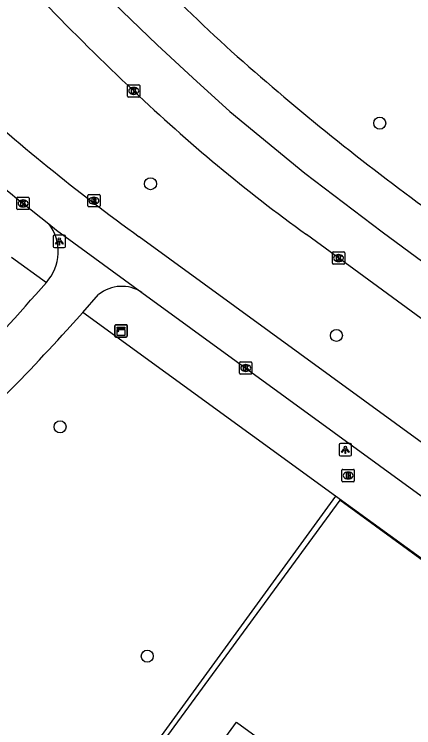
# Model space of a CAD drawing. Extents: x 159040 to 160094, y 381214 to 382518.
# Drawn here: x 159721 to 159753.4, y 382381.1 to 382439 of the extents above; entities that cross this region are included whole.
import ezdxf

# ---------------------------------------------------------------- set-up
doc = ezdxf.new("R2010")
doc.units = 0
for name, color, linetype in [('IMGEO_Boom', 7, 'Continuous'), ('IMGEO_Brandkraan', 7, 'Continuous'), ('IMGEO_Fietspad_gesloten', 7, 'Continuous'), ('IMGEO_Groenvoorziening', 7, 'Continuous'), ('IMGEO_Hek', 7, 'Continuous'), ('IMGEO_Kast', 7, 'Continuous'), ('IMGEO_Kolk', 7, 'Continuous'), ('IMGEO_Lichtpunt', 7, 'Continuous'), ('IMGEO_Pand', 7, 'Continuous'), ('IMGEO_Rijbaan_regionaal_gesloten', 7, 'Continuous'), ('IMGEO_Rioolput', 7, 'Continuous'), ('IMGEO_Voetpad_open', 7, 'Continuous')]:
    doc.layers.add(name, color=color, linetype=linetype)

msp = doc.modelspace()

# ---------------------------------------------------------------- linework, layer by layer
at = {"layer": 'IMGEO_Boom'}
for centre in [(159750.673, 382430.178), (159732.073, 382425.256), (159747.157, 382412.938), (159724.732, 382405.516), (159731.811, 382386.891)]:
    msp.add_circle(centre, 0.489, dxfattribs=at)
at = {"layer": 'IMGEO_Brandkraan'}
for p, q in [((159747.613, 382401.133), (159747.613, 382401.985)), ((159747.688, 382402.059), (159748.54, 382402.059)), ((159748.101, 382401.839), (159748.126, 382401.839)), ((159748.614, 382401.985), (159748.614, 382401.133)), ((159748.124, 382401.279), (159748.099, 382401.279)), ((159748.54, 382401.059), (159747.688, 382401.059))]:
    msp.add_line(p, q, dxfattribs=at)
for points in [[(159747.613, 382401.133), (159747.613, 382401.985)], [(159747.688, 382402.059), (159748.54, 382402.059)], [(159747.961, 382401.759), (159747.961, 382401.359), (159748.174, 382401.359)], [(159748.192, 382401.759), (159747.961, 382401.759)], [(159748.14, 382401.678), (159748.086, 382401.678), (159748.086, 382401.602)], [(159748.614, 382401.985), (159748.614, 382401.133)], [(159748.086, 382401.602), (159748.139, 382401.602)], [(159748.148, 382401.526), (159748.086, 382401.526), (159748.086, 382401.445)], [(159748.086, 382401.445), (159748.148, 382401.445)], [(159748.54, 382401.059), (159747.688, 382401.059)]]:
    msp.add_lwpolyline(points, dxfattribs=at)
for centre, radius, start, end in [((159747.69, 382401.983), 0.0765, 91.55205, 178.44795), ((159747.69, 382401.983), 0.0765, 91.55205, 178.44795), ((159748.141, 382401.64), 0.0379, 267.82845, 90.93552), ((159748.196, 382401.614), 0.145, 59.4692, 91.53667), ((159748.221, 382401.661), 0.0922, 285.51372, 58.15012), ((159748.538, 382401.983), 0.0765, 1.55205, 88.44795), ((159748.538, 382401.983), 0.0765, 1.55205, 88.44795), ((159747.69, 382401.135), 0.0765, 181.55205, 268.44795), ((159747.69, 382401.135), 0.0765, 181.55205, 268.44795), ((159748.149, 382401.485), 0.0404, 269.87594, 90.50774), ((159748.18, 382401.61), 0.251, 268.66757, 293.53466), ((159748.226, 382401.469), 0.105, 301.31148, 78.98903), ((159748.538, 382401.135), 0.0765, 271.55205, 358.44795), ((159748.538, 382401.135), 0.0765, 271.55205, 358.44795)]:
    msp.add_arc(centre, radius, start, end, dxfattribs=at)
for centre, major_axis, ratio, start_param, end_param in [((159748.1, 382401.559), (-0.387, 0.002), 0.722429, 4.712389, 7.853982), ((159748.125, 382401.559), (-0.39, 0.002), 0.717154, 1.570796, 4.712389)]:
    msp.add_ellipse(centre, major_axis=major_axis, ratio=ratio, start_param=start_param, end_param=end_param, dxfattribs=at)
at = {"layer": 'IMGEO_Fietspad_gesloten'}
for points in [[(159721.733, 382423.656), (159723.82, 382421.999)], [(159723.82, 382421.999), (159724.452, 382421.497), (159731.37, 382416.435)], [(159806.91, 382365.755), (159731.166, 382420.942)], [(159726.57, 382414.81), (159727.864, 382416.261)], [(159731.37, 382416.435), (159804.851, 382362.916)], [(159725.274, 382413.372), (159726.57, 382414.81)]]:
    msp.add_lwpolyline(points, dxfattribs=at)
for centre, radius, start, end in [((159799.912, 382521.737), 125.427, 221.84455, 231.44184), ((159829.292, 382556.62), 167.443, 227.71813, 234.12445), ((159720.932, 382419.763), 3.652, 357.27722, 37.74204), ((159720.68, 382419.81), 3.906, 318.88459, 356.76566), ((159498.127, 382614.478), 299.584, 316.85308, 318.82462), ((159729.736, 382413.953), 2.972, 56.64064, 129.04178), ((159619.351, 382508.331), 142.256, 311.06606, 318.12427)]:
    msp.add_arc(centre, radius, start, end, dxfattribs=at)
at = {"layer": 'IMGEO_Groenvoorziening'}
msp.add_lwpolyline([(159747.073, 382399.873), (159699.247, 382334.119)], dxfattribs=at)
at = {"layer": 'IMGEO_Hek'}
msp.add_lwpolyline([(159836.205, 382334.797), (159747.432, 382399.561), (159699.527, 382334.134), (159745.322, 382300.284)], dxfattribs=at)
at = {"layer": 'IMGEO_Kast'}
for p, q in [((159729.181, 382412.882), (159729.181, 382413.723)), ((159729.181, 382413.723), (159729.181, 382412.882)), ((159729.256, 382413.807), (159730.097, 382413.807)), ((159730.097, 382413.807), (159729.256, 382413.807)), ((159730.181, 382413.732), (159730.181, 382412.891)), ((159730.181, 382412.891), (159730.181, 382413.732)), ((159730.106, 382412.807), (159729.265, 382412.807)), ((159729.265, 382412.807), (159730.106, 382412.807))]:
    msp.add_line(p, q, dxfattribs=at)
for points in [[(159729.376, 382413.597), (159729.976, 382413.597), (159729.976, 382413.512), (159729.376, 382413.512), (159729.376, 382413.597)], [(159729.376, 382413.422), (159729.976, 382413.422), (159729.976, 382412.933), (159729.376, 382412.933), (159729.376, 382413.422)]]:
    msp.add_lwpolyline(points, dxfattribs=at)
msp.add_circle((159729.46, 382413.271), 0.0377, dxfattribs=at)
for centre, start, end in [((159729.259, 382413.729), 92.4484, 184.28452), ((159729.259, 382413.729), 92.4484, 184.28452), ((159730.103, 382413.729), 2.4484, 94.28452), ((159730.103, 382413.729), 2.4484, 94.28452), ((159729.259, 382412.885), 182.4484, 274.28452), ((159729.259, 382412.885), 182.4484, 274.28452), ((159730.103, 382412.885), 272.4484, 4.28452), ((159730.103, 382412.885), 272.4484, 4.28452)]:
    msp.add_arc(centre, 0.0779, start, end, dxfattribs=at)
at = {"layer": 'IMGEO_Kolk'}
for p, q in [((159730.211, 382432.37), (159730.211, 382433.222)), ((159730.286, 382433.296), (159731.138, 382433.296)), ((159730.699, 382433.076), (159730.724, 382433.076)), ((159731.212, 382433.222), (159731.212, 382432.37)), ((159730.722, 382432.516), (159730.697, 382432.516)), ((159731.138, 382432.296), (159730.286, 382432.296)), ((159721.232, 382423.23), (159721.232, 382424.082)), ((159721.307, 382424.156), (159722.159, 382424.156)), ((159721.72, 382423.936), (159721.745, 382423.936)), ((159722.233, 382424.082), (159722.233, 382423.23)), ((159722.159, 382423.156), (159721.307, 382423.156)), ((159721.743, 382423.376), (159721.718, 382423.376)), ((159746.833, 382418.794), (159746.833, 382419.646)), ((159746.908, 382419.72), (159747.76, 382419.72)), ((159747.834, 382419.646), (159747.834, 382418.794)), ((159747.321, 382419.5), (159747.346, 382419.5)), ((159747.76, 382418.72), (159746.908, 382418.72)), ((159747.344, 382418.94), (159747.319, 382418.94)), ((159739.303, 382409.866), (159739.303, 382410.718)), ((159739.378, 382410.792), (159740.23, 382410.792)), ((159739.791, 382410.572), (159739.816, 382410.572)), ((159740.304, 382410.718), (159740.304, 382409.866)), ((159740.23, 382409.792), (159739.378, 382409.792)), ((159739.814, 382410.012), (159739.789, 382410.012))]:
    msp.add_line(p, q, dxfattribs=at)
for points in [[(159730.211, 382432.37), (159730.211, 382433.222)], [(159730.286, 382433.296), (159731.138, 382433.296)], [(159730.532, 382432.996), (159730.655, 382432.996), (159730.655, 382432.845), (159730.785, 382432.996), (159730.949, 382432.996), (159730.803, 382432.845), (159730.956, 382432.596), (159730.804, 382432.596), (159730.719, 382432.76), (159730.655, 382432.693), (159730.655, 382432.596), (159730.532, 382432.596), (159730.532, 382432.996)], [(159731.212, 382433.222), (159731.212, 382432.37)], [(159731.138, 382432.296), (159730.286, 382432.296)], [(159721.232, 382423.23), (159721.232, 382424.082)], [(159721.307, 382424.156), (159722.159, 382424.156)], [(159721.553, 382423.856), (159721.676, 382423.856), (159721.676, 382423.705), (159721.806, 382423.856), (159721.97, 382423.856), (159721.824, 382423.705), (159721.977, 382423.456), (159721.825, 382423.456), (159721.74, 382423.62), (159721.676, 382423.553), (159721.676, 382423.456), (159721.553, 382423.456), (159721.553, 382423.856)], [(159722.233, 382424.082), (159722.233, 382423.23)], [(159722.159, 382423.156), (159721.307, 382423.156)], [(159746.833, 382418.794), (159746.833, 382419.646)], [(159746.908, 382419.72), (159747.76, 382419.72)], [(159747.834, 382419.646), (159747.834, 382418.794)], [(159747.154, 382419.42), (159747.277, 382419.42), (159747.277, 382419.269), (159747.407, 382419.42), (159747.571, 382419.42), (159747.425, 382419.269), (159747.578, 382419.02), (159747.426, 382419.02), (159747.341, 382419.184), (159747.277, 382419.117), (159747.277, 382419.02), (159747.154, 382419.02), (159747.154, 382419.42)], [(159747.76, 382418.72), (159746.908, 382418.72)], [(159739.303, 382409.866), (159739.303, 382410.718)], [(159739.378, 382410.792), (159740.23, 382410.792)], [(159739.624, 382410.492), (159739.747, 382410.492), (159739.747, 382410.341), (159739.877, 382410.492), (159740.041, 382410.492), (159739.895, 382410.341), (159740.048, 382410.092), (159739.896, 382410.092), (159739.811, 382410.256), (159739.747, 382410.189), (159739.747, 382410.092), (159739.624, 382410.092), (159739.624, 382410.492)], [(159740.304, 382410.718), (159740.304, 382409.866)], [(159740.23, 382409.792), (159739.378, 382409.792)]]:
    msp.add_lwpolyline(points, dxfattribs=at)
for centre, start, end in [((159730.288, 382433.22), 91.55205, 178.44795), ((159730.288, 382433.22), 91.55205, 178.44795), ((159731.136, 382433.22), 1.55205, 88.44795), ((159731.136, 382433.22), 1.55205, 88.44795), ((159730.288, 382432.372), 181.55205, 268.44795), ((159730.288, 382432.372), 181.55205, 268.44795), ((159731.136, 382432.372), 271.55205, 358.44795), ((159731.136, 382432.372), 271.55205, 358.44795), ((159721.309, 382424.08), 91.55205, 178.44795), ((159721.309, 382424.08), 91.55205, 178.44795), ((159722.157, 382424.08), 1.55205, 88.44795), ((159722.157, 382424.08), 1.55205, 88.44795), ((159721.309, 382423.232), 181.55205, 268.44795), ((159721.309, 382423.232), 181.55205, 268.44795), ((159722.157, 382423.232), 271.55205, 358.44795), ((159722.157, 382423.232), 271.55205, 358.44795), ((159746.91, 382419.644), 91.55205, 178.44795), ((159746.91, 382419.644), 91.55205, 178.44795), ((159747.758, 382419.644), 1.55205, 88.44795), ((159747.758, 382419.644), 1.55205, 88.44795), ((159746.91, 382418.796), 181.55205, 268.44795), ((159746.91, 382418.796), 181.55205, 268.44795), ((159747.758, 382418.796), 271.55205, 358.44795), ((159747.758, 382418.796), 271.55205, 358.44795), ((159739.38, 382410.716), 91.55205, 178.44795), ((159739.38, 382410.716), 91.55205, 178.44795), ((159740.228, 382410.716), 1.55205, 88.44795), ((159740.228, 382410.716), 1.55205, 88.44795), ((159739.38, 382409.868), 181.55205, 268.44795), ((159739.38, 382409.868), 181.55205, 268.44795), ((159740.228, 382409.868), 271.55205, 358.44795), ((159740.228, 382409.868), 271.55205, 358.44795)]:
    msp.add_arc(centre, 0.0765, start, end, dxfattribs=at)
for centre, major_axis, ratio, start_param, end_param in [((159730.698, 382432.796), (-0.387, 0.002), 0.722429, 4.712389, 7.853982), ((159730.723, 382432.796), (-0.39, 0.002), 0.717154, 1.570796, 4.712389), ((159721.719, 382423.656), (-0.387, 0.002), 0.722429, 4.712389, 7.853982), ((159721.744, 382423.656), (-0.39, 0.002), 0.717154, 1.570796, 4.712389), ((159747.32, 382419.22), (-0.387, 0.002), 0.722429, 4.712389, 7.853982), ((159747.345, 382419.22), (-0.39, 0.002), 0.717154, 1.570796, 4.712389), ((159739.79, 382410.292), (-0.387, 0.002), 0.722429, 4.712389, 7.853982), ((159739.815, 382410.292), (-0.39, 0.002), 0.717154, 1.570796, 4.712389)]:
    msp.add_ellipse(centre, major_axis=major_axis, ratio=ratio, start_param=start_param, end_param=end_param, dxfattribs=at)
at = {"layer": 'IMGEO_Lichtpunt'}
for p, q in [((159724.174, 382420.978), (159724.174, 382420.171)), ((159724.174, 382420.978), (159724.174, 382420.171)), ((159725.076, 382421.073), (159724.268, 382421.073)), ((159725.076, 382421.073), (159724.268, 382421.073)), ((159725.17, 382420.171), (159725.17, 382420.978)), ((159725.17, 382420.171), (159725.17, 382420.978)), ((159724.268, 382420.077), (159725.076, 382420.077)), ((159724.268, 382420.077), (159725.076, 382420.077)), ((159747.387, 382404.058), (159747.387, 382403.251)), ((159747.387, 382404.058), (159747.387, 382403.251)), ((159748.289, 382404.153), (159747.481, 382404.153)), ((159748.289, 382404.153), (159747.481, 382404.153)), ((159748.383, 382403.251), (159748.383, 382404.058)), ((159748.383, 382403.251), (159748.383, 382404.058)), ((159747.481, 382403.157), (159748.289, 382403.157)), ((159747.481, 382403.157), (159748.289, 382403.157))]:
    msp.add_line(p, q, dxfattribs=at)
for points in [[(159724.548, 382420.642), (159724.587, 382420.614), (159724.399, 382420.352), (159724.361, 382420.379), (159724.548, 382420.642)], [(159724.65, 382420.594), (159724.697, 382420.594), (159724.697, 382420.272), (159724.65, 382420.272), (159724.65, 382420.594)], [(159724.76, 382420.614), (159724.798, 382420.641), (159724.985, 382420.379), (159724.946, 382420.351), (159724.76, 382420.614)], [(159747.761, 382403.722), (159747.8, 382403.694), (159747.612, 382403.432), (159747.574, 382403.459), (159747.761, 382403.722)], [(159747.863, 382403.674), (159747.91, 382403.674), (159747.91, 382403.352), (159747.863, 382403.352), (159747.863, 382403.674)], [(159747.973, 382403.694), (159748.011, 382403.721), (159748.198, 382403.459), (159748.159, 382403.431), (159747.973, 382403.694)]]:
    msp.add_lwpolyline(points, dxfattribs=at)
for centre in [(159724.673, 382420.776), (159747.886, 382403.856)]:
    msp.add_circle(centre, 0.0994, dxfattribs=at)
for centre, start, end in [((159724.268, 382420.978), 90, 180), ((159724.268, 382420.978), 90, 180), ((159725.076, 382420.978), 0, 90), ((159725.076, 382420.978), 0, 90), ((159724.268, 382420.171), 180, 270), ((159724.268, 382420.171), 180, 270), ((159725.076, 382420.171), 270, 0), ((159725.076, 382420.171), 270, 360), ((159747.481, 382404.058), 90, 180), ((159747.481, 382404.058), 90, 180), ((159748.289, 382404.058), 0, 90), ((159748.289, 382404.058), 0, 90), ((159747.481, 382403.251), 180, 270), ((159747.481, 382403.251), 180, 270), ((159748.289, 382403.251), 270, 0), ((159748.289, 382403.251), 270, 360)]:
    msp.add_arc(centre, 0.0946, start, end, dxfattribs=at)
at = {"layer": 'IMGEO_Pand'}
msp.add_lwpolyline([(159785.205, 382291.264), (159756.441, 382312.198), (159757.143, 382313.162), (159735.653, 382328.808), (159734.933, 382327.823), (159712.1, 382344.486), (159720.334, 382355.812), (159721.082, 382355.277), (159732.445, 382370.894), (159731.709, 382371.439), (159739.063, 382381.527), (159774.11, 382356.003), (159773.397, 382355.011), (159782.725, 382348.221), (159783.444, 382349.209), (159812.17, 382328.274), (159785.205, 382291.264)], dxfattribs=at)
at = {"layer": 'IMGEO_Rijbaan_regionaal_gesloten'}
for points in [[(159699.666, 382476.654), (159702.058, 382472.928), (159704.261, 382469.632), (159706.541, 382466.331), (159708.853, 382463.128), (159711.259, 382459.996), (159713.754, 382456.933), (159716.307, 382453.867), (159718.891, 382450.826), (159721.504, 382447.89), (159724.15, 382444.984), (159726.965, 382442.077), (159729.78, 382439.261), (159732.618, 382436.541), (159735.495, 382433.862), (159738.521, 382431.117), (159744.592, 382426.109), (159750.87, 382421.363), (159754.163, 382418.922), (159760.705, 382414.073), (159767.13, 382409.31), (159773.38, 382404.677), (159783.046, 382397.512), (159792.701, 382390.495)], [(159951.408, 382270.111), (159950.255, 382270.973), (159942.86, 382276.362), (159898.832, 382308.266), (159879.476, 382322.389), (159862.74, 382334.601), (159851.859, 382342.552), (159851.467, 382342.838), (159848.225, 382345.207), (159847.909, 382345.438), (159842.302, 382349.754), (159825.931, 382361.611), (159744.721, 382421.135)]]:
    msp.add_lwpolyline(points, dxfattribs=at)
for centre, radius, start, end in [((159892.122, 382602.893), 226.73, 222.33075, 227.39844), ((159883.101, 382594.229), 221.998, 221.36018, 226.65073), ((159875.527, 382589.252), 205.477, 228.22995, 233.81791), ((159824.242, 382530.913), 135.554, 226.37118, 234.08127)]:
    msp.add_arc(centre, radius, start, end, dxfattribs=at)
at = {"layer": 'IMGEO_Rioolput'}
for p, q in [((159726.979, 382423.455), (159726.979, 382424.307)), ((159727.054, 382424.381), (159727.906, 382424.381)), ((159727.98, 382424.307), (159727.98, 382423.455)), ((159727.467, 382424.161), (159727.492, 382424.161)), ((159727.906, 382423.381), (159727.054, 382423.381)), ((159727.49, 382423.601), (159727.465, 382423.601))]:
    msp.add_line(p, q, dxfattribs=at)
for points in [[(159726.979, 382423.455), (159726.979, 382424.307)], [(159727.054, 382424.381), (159727.906, 382424.381)], [(159727.98, 382424.307), (159727.98, 382423.455)], [(159727.568, 382424.079), (159727.316, 382424.081), (159727.316, 382423.681)], [(159727.316, 382423.681), (159727.44, 382423.681), (159727.44, 382423.843), (159727.451, 382423.843)], [(159727.494, 382424), (159727.44, 382424), (159727.44, 382423.919)], [(159727.44, 382423.919), (159727.492, 382423.919)], [(159727.498, 382423.814), (159727.569, 382423.681), (159727.709, 382423.681), (159727.644, 382423.807)], [(159727.906, 382423.381), (159727.054, 382423.381)]]:
    msp.add_lwpolyline(points, dxfattribs=at)
for centre, radius, start, end in [((159727.056, 382424.305), 0.0765, 91.55205, 178.44795), ((159727.056, 382424.305), 0.0765, 91.55205, 178.44795), ((159727.904, 382424.305), 0.0765, 1.55205, 88.44795), ((159727.904, 382424.305), 0.0765, 1.55205, 88.44795), ((159727.45, 382423.79), 0.0533, 26.02933, 88.69889), ((159727.476, 382424.108), 0.19, 274.7715, 282.96867), ((159727.5, 382423.904), 0.0964, 77.00612, 93.18647), ((159727.514, 382423.961), 0.0378, 276.66336, 79.67722), ((159727.567, 382423.969), 0.109, 350.36119, 89.41601), ((159727.565, 382423.969), 0.112, 277.58423, 350.98172), ((159727.549, 382423.754), 0.108, 29.51342, 73.79051), ((159727.056, 382423.457), 0.0765, 181.55205, 268.44795), ((159727.056, 382423.457), 0.0765, 181.55205, 268.44795), ((159727.904, 382423.457), 0.0765, 271.55205, 358.44795), ((159727.904, 382423.457), 0.0765, 271.55205, 358.44795)]:
    msp.add_arc(centre, radius, start, end, dxfattribs=at)
for centre, major_axis, ratio, start_param, end_param in [((159727.466, 382423.881), (-0.387, 0.002), 0.722429, 4.712389, 7.853982), ((159727.491, 382423.881), (-0.39, 0.002), 0.717154, 1.570796, 4.712389)]:
    msp.add_ellipse(centre, major_axis=major_axis, ratio=ratio, start_param=start_param, end_param=end_param, dxfattribs=at)
at = {"layer": 'IMGEO_Voetpad_open'}
for points in [[(159720.802, 382419.3), (159723.623, 382417.242)], [(159747.073, 382399.873), (159726.57, 382414.81)], [(159836.299, 382335.103), (159747.073, 382399.873)]]:
    msp.add_lwpolyline(points, dxfattribs=at)

doc.saveas('drawing.dxf')
